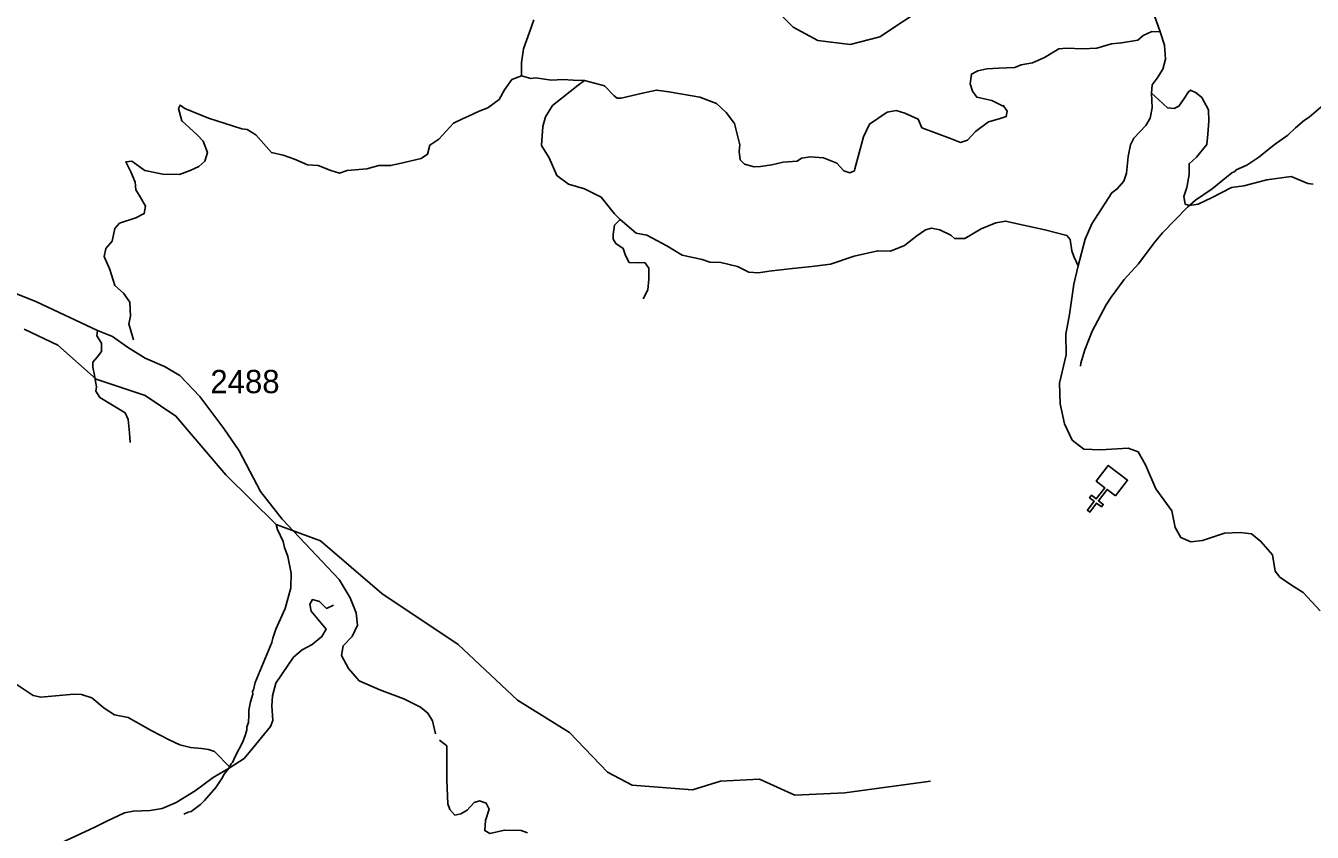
# Model space of a CAD drawing. Extents: x 1248224 to 1454986, y 825081 to 985870.
# Drawn here: x 1360595 to 1367503, y 845654 to 849982 of the extents above; entities that cross this region are included whole.
import ezdxf

# ---------------------------------------------------------------- set-up
doc = ezdxf.new("R2010")
doc.units = 0
for name, color, linetype in [('Exist Cultural Church CELL', 7, 'Continuous'), ('Exist Hydrographic Creek Single Shore', 7, 'Continuous'), ('Exist Hydrographic Misc Water Feature', 7, 'Continuous'), ('Exist Road Non-System Type 51', 7, 'Continuous'), ('Exist Road Secondary Type 41 Attributed', 7, 'Continuous'), ('Exist Road Secondary Type 51 Attributed', 7, 'Continuous'), ('Exist Road Secondary Type 51 Number Label', 7, 'Continuous')]:
    doc.layers.add(name, color=color, linetype=linetype)

msp = doc.modelspace()

# ---------------------------------------------------------------- linework, layer by layer
at = {"layer": 'Exist Cultural Church CELL'}
msp.add_lwpolyline([(1366446.8, 847458.6), (1366401.5, 847493.2), (1366355.2, 847432.7), (1366380.6, 847413.3), (1366370.9, 847400.6), (1366345.5, 847420), (1366308.9, 847372.3), (1366296.2, 847382), (1366332.8, 847429.8), (1366307.4, 847449.2), (1366317.1, 847461.9), (1366342.5, 847442.5), (1366388.8, 847502.9), (1366343.1, 847538.1), (1366407.9, 847622.6), (1366511.5, 847543.1)], close=True, dxfattribs=at)
at = {"layer": 'Exist Hydrographic Creek Single Shore'}
msp.add_lwpolyline([(1365452.7, 845927.5), (1364992.7, 845864.5), (1364725.7, 845853.4), (1364535.7, 845939.3), (1364326.6, 845927.1), (1364175.6, 845880.9), (1363850.6, 845907.1), (1363718.7, 845975.4), (1363515.7, 846189.6), (1363235.7, 846362.7), (1362916.6, 846661.2), (1362506.6, 846935.4), (1362178.6, 847217.7), (1361939.5, 847304.9), (1361669.6, 847572.7), (1361401.6, 847886.7), (1361236.6, 847998.3), (1360972.6, 848085.7), (1360767.6, 848267), (1360586.6, 848352.8)], dxfattribs=at)
at = {"layer": 'Exist Hydrographic Misc Water Feature'}
for points in [[(1365435.7, 850090.4), (1365181.6, 849921.5), (1365022.6, 849882), (1364847.7, 849901.9), (1364715.6, 849973.5), (1364209.7, 850476.1), (1363741.6, 851178.2), (1363529.6, 851392.6), (1363116.6, 851551.9), (1362878.6, 851724.1), (1362602.6, 852061.2), (1362388.6, 852193.5), (1362081.5, 852258.8), (1361766.6, 852363.6), (1361550.5, 852400.8), (1361308.6, 852382.7), (1361113.9, 852270.2), (1361019.4, 852266.1), (1360910.4, 852357.2), (1360647.1, 852629.9)], [(1366259.6, 848155.9), (1366259.9, 848171.9), (1366281.5, 848243.4), (1366321.8, 848342.4), (1366397.1, 848484.6), (1366424, 848525.9), (1366494.2, 848620.2), (1366570, 848704.4), (1366654.6, 848816.4), (1366699.9, 848871.3), (1366835, 849010.1), (1366875.9, 849045.1), (1366965.3, 849106.9), (1367071.3, 849192.4), (1367087.5, 849200), (1367095.6, 849207.8), (1367152.3, 849234.5), (1367217.2, 849276.9), (1367298.8, 849343), (1367371.9, 849395.2), (1367412.8, 849434.3), (1367461.8, 849475.1), (1367486.1, 849490.5), (1367600.3, 849587.7)], [(1361443.8, 845751), (1361468.1, 845762.4), (1361484.2, 845766), (1361533, 845802.8), (1361555.5, 845824.3), (1361615.1, 845894.8), (1361648.3, 845942.1), (1361660.8, 845965.7), (1361685.5, 845997.2), (1361698, 846020.9), (1361706.2, 846028.6), (1361718.9, 846060.4), (1361760.7, 846139.3), (1361775.6, 846179), (1361782.2, 846202.8), (1361782.5, 846218.8), (1361791.1, 846242.6), (1361793.9, 846282.6), (1361792.5, 846308.5), (1361801.6, 846354.3), (1361814.5, 846394), (1361812.8, 846410), (1361819.1, 846417.9), (1361828, 846457.7), (1361916.8, 846671.5), (1361921.4, 846695.4), (1361938.4, 846743), (1361989, 846853.8), (1362019.5, 846965.1), (1362021.3, 847045), (1362003.3, 847133.4), (1361984.4, 847181.9), (1361977.2, 847214.1), (1361946.6, 847278.7), (1361939.5, 847304.9)], [(1361443.8, 845751), (1361468.1, 845762.4), (1361484.2, 845766), (1361533, 845802.8), (1361555.5, 845824.3), (1361615.1, 845894.8), (1361648.3, 845942.1), (1361660.8, 845965.7), (1361685.5, 845997.2), (1361698, 846020.9), (1361706.2, 846028.6), (1361718.9, 846060.4), (1361760.7, 846139.3), (1361775.6, 846179), (1361782.2, 846202.8), (1361782.5, 846218.8), (1361791.1, 846242.6), (1361793.9, 846282.6), (1361792.5, 846308.5), (1361801.6, 846354.3), (1361814.5, 846394), (1361812.8, 846410), (1361819.1, 846417.9), (1361828, 846457.7), (1361916.8, 846671.5), (1361921.4, 846695.4), (1361938.4, 846743), (1361989, 846853.8), (1362019.5, 846965.1), (1362021.3, 847045), (1362003.3, 847133.4), (1361984.4, 847181.9), (1361977.2, 847214.1), (1361946.6, 847278.7), (1361939.5, 847304.9)]]:
    msp.add_lwpolyline(points, dxfattribs=at)
at = {"layer": 'Exist Road Non-System Type 51'}
for points in [[(1363257.6, 849713.5), (1363256.5, 849785.2), (1363268, 849857.4), (1363299.7, 849946.8), (1363322.8, 850013.1)], [(1366687.3, 849949.9), (1366641.4, 849950.4), (1366595.3, 849930.2), (1366566.4, 849904.3), (1366479.9, 849889.8), (1366425.2, 849884.1), (1366347.3, 849861), (1366269.5, 849858.1), (1366185.9, 849861), (1366142.7, 849858.1), (1366064.8, 849812), (1366001.4, 849783.1), (1365940.9, 849771.6), (1365906.3, 849757.2), (1365819.8, 849754.3), (1365756.4, 849751.4), (1365707.4, 849739.8), (1365672.8, 849722.5), (1365667, 849670.6), (1365678.6, 849630.2), (1365701.6, 849598.5), (1365782.3, 849581.2), (1365840, 849552.3), (1365845.8, 849552.3), (1365865.9, 849523.5), (1365860.2, 849494.6), (1365822.7, 849483.1), (1365765, 849465.8), (1365695.9, 849413.9), (1365652.6, 849367.7), (1365615.1, 849356.2), (1365560.4, 849376.4), (1365407.6, 849434.1), (1365387.4, 849480.2), (1365315.3, 849511.9), (1365269.2, 849526.4), (1365220.2, 849517.7), (1365125.1, 849454.3), (1365093.4, 849385), (1365047.3, 849214.8), (1365045.8, 849204), (1365019.9, 849192.5), (1364988.2, 849204), (1364950.7, 849244.4), (1364878.6, 849273.3), (1364809.5, 849279), (1364760.5, 849270.4), (1364737.4, 849256), (1364662.4, 849250.2), (1364601.9, 849235.8), (1364541.4, 849227.1), (1364506.8, 849224.2), (1364454.9, 849238.6), (1364431.8, 849261.7), (1364426.1, 849307.9), (1364428.9, 849342.5), (1364400.1, 849457.9), (1364356.9, 849515.6), (1364305, 849564.6), (1364215.6, 849599.2), (1364048.4, 849628.1), (1363982.1, 849636.7), (1363907.2, 849619.4), (1363791.9, 849593.5), (1363771.7, 849593.5), (1363754.4, 849605), (1363702.5, 849659.8), (1363595.9, 849688.7)], [(1363257.6, 849713.5), (1363205.7, 849693.4), (1363165.4, 849638.5), (1363136.5, 849586.6), (1363076, 849540.5), (1363029.9, 849523.2), (1362972.2, 849497.2), (1362940.5, 849482.8), (1362891.5, 849459.7), (1362813.7, 849373.1), (1362764.7, 849341.4), (1362753.1, 849292.4), (1362718.5, 849269.3), (1362603.2, 849243.3), (1362554.2, 849231.8), (1362490.8, 849231.8), (1362427.4, 849214.5), (1362320.7, 849205.8), (1362280.4, 849191.4), (1362234.3, 849205.8), (1362165.1, 849231.8), (1362107.4, 849234.7), (1362038.2, 849266.4), (1361977.7, 849286.6), (1361914.3, 849301), (1361830.7, 849396.2), (1361784.6, 849425.1), (1361755.7, 849428), (1361577, 849485.7), (1361450.2, 849537.6), (1361424.2, 849554.9), (1361415.6, 849537.6), (1361432.9, 849471.2), (1361516.5, 849396.2), (1361548.2, 849361.6), (1361571.2, 849301), (1361556.8, 849254.9), (1361525.1, 849226), (1361479, 849205.8), (1361421.3, 849182.7), (1361332, 849185.6), (1361234, 849205.8), (1361164.8, 849254.9), (1361133.1, 849252), (1361159, 849197.2), (1361182.1, 849142.4), (1361185.9, 849100.7), (1361209, 849063.2), (1361237.8, 849014.2), (1361232, 848973.8), (1361185.9, 848950.7), (1361099.4, 848921.9), (1361073.5, 848893), (1361059.1, 848826.7), (1361024.5, 848786.3), (1361015.8, 848743), (1361047.5, 848673.8), (1361073.5, 848587.2), (1361119.6, 848546.9), (1361154.2, 848497.8), (1361157.1, 848422.8), (1361148.4, 848382.4), (1361174.4, 848295.9)], [(1363595.9, 849688.7), (1363534.3, 849690.5), (1363479.6, 849693.4), (1363419, 849690.5), (1363332.6, 849702), (1363306.6, 849699.1), (1363257.6, 849713.5)], [(1363595.9, 849688.7), (1363561.4, 849662.8), (1363423, 849553.1), (1363385.6, 849492.6), (1363371.1, 849440.6), (1363365.4, 849339.7), (1363405.7, 849273.3), (1363446.1, 849178.1), (1363509.5, 849132), (1363596, 849106), (1363685.4, 849062.7), (1363757.4, 848973.3), (1363786.3, 848941.6)], [(1367507.6, 849131.9), (1367478.8, 849134.8), (1367389.4, 849172.3), (1367259.7, 849155), (1367135.8, 849123.2), (1367069.5, 849114.6), (1366965.7, 849059.8), (1366890.7, 849025.2), (1366844.6, 849016.5), (1366821.5, 849025.2), (1366812.9, 849065.5), (1366830.2, 849114.6), (1366841.7, 849183.8), (1366841.7, 849241.5), (1366882.1, 849276.1), (1366936.9, 849345.4), (1366942.6, 849400.2), (1366948.4, 849469.4), (1366945.5, 849530), (1366910.9, 849596.3), (1366879.2, 849622.3), (1366850.4, 849636.7), (1366838.8, 849628.1), (1366815.8, 849590.6), (1366787, 849550.2), (1366761, 849538.6), (1366726.4, 849541.5), (1366680.3, 849584.8), (1366639.8, 849619.6)], [(1363786.3, 848941.6), (1363757.3, 848910.9), (1363748.6, 848861.9), (1363748.6, 848835.9), (1363763, 848812.9), (1363803.4, 848786.9), (1363814.9, 848749.4), (1363835.1, 848711.9), (1363887, 848709), (1363918.7, 848711.9), (1363941.8, 848680.2), (1363941.8, 848622.5), (1363936, 848564.8), (1363910.1, 848515.7)], [(1363786.3, 848941.6), (1363872.7, 848869.5), (1363930.4, 848857.9), (1364037, 848800.2), (1364120.6, 848751.2), (1364227.3, 848728.1), (1364267.7, 848713.7), (1364328.2, 848710.8), (1364417.6, 848690.6), (1364478.1, 848658.9), (1364530, 848656), (1364587.6, 848664.6), (1364711.6, 848679.1), (1364815.4, 848690.6), (1364916.3, 848702.1), (1365043.1, 848745.4), (1365169.9, 848774.3), (1365239.1, 848771.4), (1365314.1, 848803.1), (1365380.4, 848855), (1365426.5, 848886.8), (1365458.2, 848895.4), (1365504.3, 848886.8), (1365562, 848857.9), (1365582.2, 848840.6), (1365636.9, 848840.6), (1365726.3, 848892.5), (1365804.1, 848924.3), (1365857.2, 848933.3), (1365894.7, 848924.6), (1366067.7, 848887.1), (1366185.9, 848855.4), (1366203.2, 848835.2), (1366211.8, 848774.6), (1366223.3, 848742.9), (1366246.3, 848692.8)], [(1360981.2, 848346.8), (1360976.6, 848317), (1361001.8, 848278.1), (1361001.8, 848257.5), (1361001.8, 848234.6), (1360978.9, 848202.5), (1360956.1, 848177.3), (1360956.1, 848149.8), (1360965.2, 848106.3), (1360969.8, 848072), (1360974.4, 848044.5), (1360972.1, 848021.6), (1360992.7, 847987.2), (1361130, 847904.8), (1361146, 847868.1), (1361152.9, 847797.1), (1361155.2, 847744.5)], [(1361692.2, 846001.3), (1361767.5, 846049), (1361829, 846122.4), (1361910.3, 846221.6), (1361922.2, 846253.3), (1361916.2, 846332.7), (1361920.2, 846386.3), (1361938.1, 846453.8), (1362033.2, 846592.7), (1362078.8, 846632.4), (1362132.4, 846662.1), (1362185.9, 846703.8), (1362207.7, 846743.5), (1362172, 846787.1), (1362128.4, 846840.7), (1362120.5, 846878.4), (1362134.4, 846902.2), (1362172, 846892.3), (1362193.8, 846870.5), (1362209.7, 846854.6), (1362247.4, 846872.5)], [(1360435.1, 846519.3), (1360635.3, 846388.3), (1360677, 846378.4), (1360853.5, 846394.2), (1360895.1, 846392.3), (1360950.6, 846374.4), (1361016, 846318.8), (1361071.6, 846283.1), (1361144.9, 846269.2), (1361267.9, 846199.8), (1361365, 846150.2), (1361422.5, 846122.4), (1361480, 846108.5), (1361539.5, 846102.5), (1361577.2, 846098.6), (1361608.9, 846086.7), (1361692.2, 846001.3)], [(1362816.4, 846147.2), (1362856.1, 846117.4), (1362856.1, 845932.9), (1362862.1, 845805.9), (1362872, 845776.1), (1362899.7, 845746.3), (1362931.4, 845752.3), (1362965.2, 845772.1), (1363002.8, 845813.8), (1363032.6, 845821.7), (1363068.3, 845809.8), (1363084.1, 845778.1), (1363064.3, 845716.6), (1363060.3, 845663), (1363088.1, 845647.1), (1363165.4, 845665), (1363254.6, 845663), (1363290.3, 845651.1)], [(1361692.2, 846001.3), (1361601, 845947.8), (1361505.8, 845876.3), (1361402.7, 845812.8), (1361327.3, 845781.1), (1361263.9, 845771.1), (1361218.3, 845769.2), (1361172.7, 845767.2), (1361125.1, 845757.3), (1361029.9, 845713.6), (1360966.5, 845681.9), (1360786, 845596.5), (1360740.4, 845562.8), (1360710.7, 845503.3), (1360702.8, 845447.7), (1360712.7, 845378.2)]]:
    msp.add_lwpolyline(points, dxfattribs=at)
at = {"layer": 'Exist Road Secondary Type 41 Attributed'}
for points in [[(1366656.3, 850034.5), (1366687.3, 849949.9), (1366709.9, 849877.6), (1366716.1, 849803.3)], [(1366716.1, 849803.3), (1366701.7, 849749.6), (1366670.8, 849700.1), (1366643.9, 849665), (1366639.8, 849619.6), (1366643.9, 849541.1), (1366633.6, 849485.4), (1366608.9, 849446.2), (1366544.9, 849378), (1366526.5, 849341.9), (1366514.1, 849280), (1366505.9, 849191.2), (1366491.4, 849147.8), (1366456.4, 849106.5), (1366427.5, 849085.9), (1366320.2, 848918.7), (1366283.4, 848837.3), (1366246.3, 848692.8), (1366223.6, 848595.8), (1366198.9, 848432.7), (1366180.3, 848327.4), (1366182.7, 848215), (1366145.5, 848064.6), (1366150, 847953), (1366172.3, 847845.8), (1366213.9, 847758), (1366277.5, 847709.3), (1366366.8, 847706.3), (1366515.5, 847715.3), (1366569.1, 847694.4), (1366607.5, 847625.1), (1366664, 847497.1), (1366748.8, 847379.5), (1366766.6, 847288.7), (1366797.9, 847235.1), (1366851.4, 847212.7), (1366913.9, 847218.7), (1367032.9, 847258.9), (1367116.2, 847261.9), (1367177.2, 847254.4), (1367227.7, 847214.2), (1367289.7, 847142.2), (1367304.6, 847054.4), (1367328.4, 847023.1), (1367392.3, 846980), (1367454.8, 846939.8), (1367545.5, 846841.5)]]:
    msp.add_lwpolyline(points, dxfattribs=at)
at = {"layer": 'Exist Road Secondary Type 51 Attributed'}
msp.add_lwpolyline([(1360461.5, 848577.1), (1360652.9, 848499.9), (1360981.2, 848346.8), (1361061.3, 848314.8), (1361141.1, 848256.3), (1361236.8, 848197.7), (1361340.5, 848152.5), (1361423, 848104.6), (1361529.3, 847992.8), (1361659.6, 847819.9), (1361741.2, 847701), (1361855.6, 847482.8), (1361972.6, 847333.8), (1362277.9, 847010.5), (1362338, 846911.8), (1362369.9, 846832.1), (1362376.2, 846765.2), (1362347.6, 846704.6), (1362299.8, 846653.6), (1362290.2, 846602.6), (1362328.5, 846532.4), (1362385.8, 846465.5), (1362497.3, 846417.7), (1362624.7, 846369.8), (1362715.3, 846325.6), (1362753.6, 846293.7), (1362779, 846252.2), (1362795, 846182.1)], dxfattribs=at)

# ---------------------------------------------------------------- texts
at = {"layer": 'Exist Road Secondary Type 51 Number Label'}
msp.add_text('2488', height=125, dxfattribs=at).set_placement((1361586.5, 848010))

doc.saveas('drawing.dxf')
